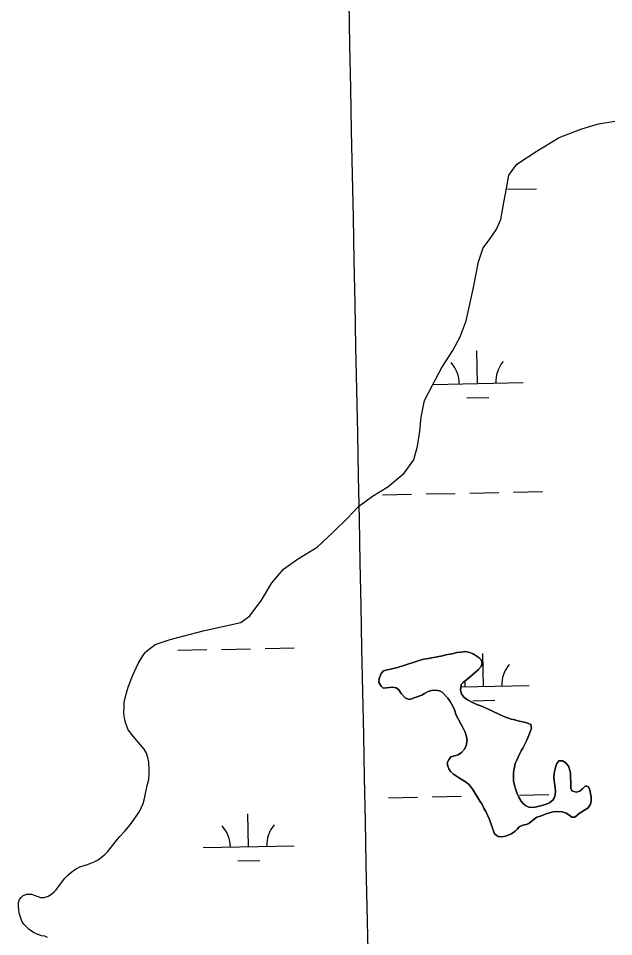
# Model space of a CAD drawing. Extents: x 3989314 to 4027622, y 243956 to 270014.
# Drawn here: x 4014175 to 4014829, y 266307 to 267315 of the extents above; entities that cross this region are included whole.
import ezdxf

# ---------------------------------------------------------------- set-up
doc = ezdxf.new("R2010")
doc.units = 0
for name, color, linetype in [('V-GRID-MAJR', 7, 'Continuous'), ('V-RIVR-EDGE', 7, 'Continuous'), ('V-TOPO-SHOR', 7, 'Continuous'), ('V-WETL-SWMP', 7, 'Continuous')]:
    doc.layers.add(name, color=color, linetype=linetype)

msp = doc.modelspace()

# ---------------------------------------------------------------- linework, layer by layer
at = {"layer": 'V-GRID-MAJR'}
msp.add_spline([(4014889.957, 249819.943), (4014768.3740000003, 255876.52300000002), (4014646.73, 261936.18600000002), (4014525.085, 267995.84), (4014525.023, 267998.933)], degree=3, dxfattribs=at)
at = {"layer": 'V-RIVR-EDGE'}
for points in [[(4014315.647, 266619.806), (4014325.457, 266627.591), (4014342.162, 266633.069), (4014378.2090000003, 266642.36100000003), (4014419.597, 266651.52400000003), (4014429.395, 266658.77400000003), (4014442.109, 266676.11), (4014453.792, 266695.077), (4014466.453, 266710.279), (4014481.686, 266721.139), (4014503.393, 266734.517), (4014521.438, 266751.192), (4014536.224, 266765.806), (4014548.836, 266778.871), (4014564.079, 266790.266), (4014580.9020000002, 266800.553), (4014598.9080000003, 266815.626), (4014609.42, 266830.343), (4014613.52, 266845.213), (4014616.056, 266861.726), (4014617.497, 266877.197), (4014621.1410000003, 266895.287), (4014630.1010000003, 266912.181), (4014640.1950000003, 266931.721), (4014652.399, 266950.139), (4014660.253, 266965.456), (4014667.09, 266982.933), (4014674.923, 267019.635), (4014680.414, 267047.841), (4014685.595, 267063.221), (4014692.759, 267072.138), (4014699.9620000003, 267082.657), (4014705.055, 267094.297), (4014708.177, 267112.934), (4014711.222, 267128.366), (4014713.704, 267142.741), (4014722.549, 267154.826), (4014743.736, 267168.752), (4014769.236, 267184.178), (4014794.059, 267193.74), (4014812.369, 267199.18), (4014830.08, 267201.961)], [(4014295.91, 266533.635), (4014293.217, 266540.561), (4014292.1750000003, 266544.78), (4014291.5130000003, 266548.991), (4014291.21, 266552.239), (4014291.361, 266558.52400000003), (4014291.667, 266563.282), (4014292.3340000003, 266567.26900000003), (4014294.859, 266577.12), (4014296.307, 266581.851), (4014300.983, 266593.938), (4014302.984, 266597.893), (4014307.004, 266606.564), (4014311.973, 266615.022), (4014314.537, 266618.58400000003), (4014315.647, 266619.806)], [(4014207.318, 266305.692), (4014204.494, 266307.093), (4014200.887, 266307.753), (4014195.97, 266309.395), (4014192.011, 266311.208), (4014187.325, 266314.56), (4014184.341, 266317.3), (4014181.3680000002, 266320.422), (4014179.35, 266323.711), (4014177.546, 266327.94800000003), (4014176.481, 266331.215), (4014175.824, 266335.614), (4014175.3710000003, 266340.58), (4014175.449, 266343.82), (4014176.489, 266347.416), (4014178.453, 266349.847), (4014180.79, 266351.887), (4014184.827, 266353.315), (4014189.781, 266353.196), (4014199.609, 266349.718), (4014203.615, 266349.81200000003), (4014208.028, 266351.041), (4014211.897, 266353.425), (4014214.8200000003, 266356.02400000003), (4014216.97, 266358.26), (4014224.066, 266368.003), (4014226.421, 266370.804), (4014230.132, 266374.528), (4014235.967, 266379.343), (4014238.869, 266381.18), (4014242.73, 266383.183), (4014251.182, 266385.839), (4014258.4930000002, 266388.712), (4014262.935, 266391.08400000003), (4014266.423, 266393.478), (4014270.707, 266397.189), (4014273.448, 266400.173), (4014284.259, 266413.827), (4014286.809, 266416.815), (4014292.091, 266422.408), (4014297.981, 266429.50800000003), (4014299.758, 266432.134), (4014304.2860000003, 266438.124), (4014308.239, 266443.939), (4014312.27, 266452.993), (4014313.92, 266458.289), (4014316.937, 266472.705), (4014317.981, 266476.492), (4014318.627, 266479.525), (4014319.1410000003, 266485.042), (4014319.0500000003, 266489.23600000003), (4014318.508, 266498.39900000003), (4014317.6780000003, 266503.566), (4014315.878, 266507.994), (4014313.318, 266512.438), (4014301.27, 266526.645), (4014295.91, 266533.635)]]:
    msp.add_lwpolyline(points, dxfattribs=at)
at = {"layer": 'V-TOPO-SHOR'}
for points in [[(4014667.014, 266516.706), (4014667.917, 266522.594), (4014666.893, 266527.575), (4014665.838, 266531.222), (4014664.21, 266534.882), (4014656.182, 266549.755), (4014654.038, 266555.714), (4014652.227, 266559.761), (4014649.489, 266564.783), (4014646.9110000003, 266568.467), (4014640.588, 266575.101), (4014637.572, 266576.50800000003), (4014633.5840000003, 266577.175), (4014628.815, 266576.907), (4014625.362, 266576.039), (4014621.307, 266573.847), (4014618.398, 266571.822), (4014604.943, 266567.189), (4014600.399, 266568.443), (4014595.756, 266573.509), (4014592.995, 266577.579), (4014589.997, 266579.748), (4014586.017, 266580.79600000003), (4014579.5130000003, 266579.809), (4014575.8880000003, 266579.707), (4014573.654, 266581.857), (4014571.274, 266585.916), (4014571.378, 266590.299), (4014573.6070000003, 266595.773), (4014576.343, 266598.567), (4014579.222, 266599.449), (4014591.684, 266602.39), (4014599.745, 266604.676), (4014613.004, 266609.12200000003), (4014620.299, 266611.234), (4014623.551, 266611.727), (4014641.17, 266615.117), (4014644.6210000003, 266615.987), (4014651.707, 266617.341), (4014657.073, 266618.547), (4014661.091, 266619.21), (4014666.25, 266619.659), (4014670.805, 266618.787), (4014674.772, 266617.357), (4014681.34, 266613.005), (4014683.5700000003, 266610.664), (4014684.637, 266607.4), (4014683.586, 266603.42), (4014680.457, 266600.066), (4014671.696, 266592.46), (4014663.721, 266585.789), (4014661.568, 266583.555), (4014660.845, 266577.282), (4014661.894, 266573.253), (4014664.472, 266569.569), (4014668.599, 266566.8), (4014674.6180000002, 266563.417), (4014679.525, 266561.391), (4014683.117, 266560.163), (4014694.435, 266555.124), (4014704.23, 266550.314), (4014709.5100000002, 266547.89900000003), (4014716.504, 266545.444), (4014720.485, 266544.585), (4014725.0300000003, 266543.332), (4014730.723, 266542.243), (4014734.696, 266541.004), (4014737.903, 266539.592), (4014738.7630000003, 266535.759)], [(4014738.7630000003, 266535.759), (4014736.308, 266528.765), (4014733.086, 266521.599), (4014729.078, 266513.499), (4014727.489, 266510.867), (4014725.8880000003, 266507.666), (4014722.076, 266499.753), (4014720.86, 266496.732), (4014719.097, 266486.863), (4014718.779, 266481.532), (4014718.877, 266477.716), (4014720.092, 266472.731), (4014721.142, 266468.893), (4014723.111, 266463.509), (4014724.739, 266459.849), (4014727.305, 266455.594), (4014729.345, 266453.257), (4014731.952, 266450.715), (4014735.907, 266448.714), (4014740.664, 266448.409), (4014744.3030000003, 266449.085), (4014751.592, 266451.006), (4014756.012, 266452.425), (4014758.715, 266453.886), (4014762.019, 266456.474), (4014763.997, 266459.477), (4014764.646, 266462.7), (4014764.914, 266465.934), (4014764.634, 266470.137), (4014763.8000000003, 266475.11100000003), (4014763.3850000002, 266481.603), (4014763.69, 266486.36100000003), (4014765.398, 266493.945), (4014766.42, 266496.779), (4014768.582, 266499.587), (4014772.592, 266499.871), (4014776.539, 266497.49), (4014779.31, 266493.801), (4014780.379, 266490.725), (4014781.415, 266486.316), (4014781.6920000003, 266481.925), (4014781.751, 266476.395), (4014782.052, 266473.147), (4014781.97, 266469.719), (4014783.039, 266466.643), (4014787.58, 266465.201), (4014791.612, 266466.438), (4014794.725, 266469.031), (4014797.856, 266472.387), (4014801.256, 266471.161), (4014802.884, 266467.501), (4014804.236, 266460.224), (4014804.125, 266455.651), (4014803.66, 266452.233), (4014801.088, 266448.291), (4014791.217, 266442.04600000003), (4014786.353, 266437.971), (4014783.111, 266437.858), (4014779.74, 266440.416), (4014776.737, 266442.396), (4014772.197, 266443.838), (4014767.44, 266444.143), (4014762.473, 266443.693), (4014755.95, 266441.944), (4014753.061, 266440.678), (4014748.637, 266439.068), (4014744.414, 266437.836), (4014741.502, 266435.618), (4014735.8570000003, 266430.799), (4014732.787, 266429.92), (4014729.339, 266429.238), (4014725.294, 266427.43), (4014722.943, 266424.818), (4014720.602, 266422.586), (4014716.907, 266419.627), (4014713.827, 266418.365), (4014710.1750000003, 266417.12), (4014706.153, 266416.264), (4014701.971, 266416.745), (4014698.035, 266419.50800000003), (4014692.503, 266435.271), (4014688.524, 266444.135), (4014686.515, 266447.805), (4014684.154, 266452.628), (4014682.126, 266455.536), (4014679.5640000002, 266459.983), (4014673.6920000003, 266469.465), (4014669.983, 266473.74700000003), (4014666.995, 266476.297), (4014659.666, 266480.665), (4014652.909, 266485.023), (4014649.7430000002, 266488.14900000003), (4014647.906, 266491.053), (4014646.833, 266493.936), (4014645.9620000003, 266497.389), (4014647.955, 266500.963), (4014650.3140000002, 266503.955), (4014658.379, 266506.431), (4014661.679, 266508.829), (4014665.005, 266512.37), (4014667.014, 266516.706)]]:
    msp.add_lwpolyline(points, dxfattribs=at)
at = {"layer": 'V-WETL-SWMP'}
for p, q in [((4014712.34181487, 267127.3410117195), (4014744.3354621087, 267127.9786137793)), ((4014679.4293396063, 266914.03888298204), (4014678.7120372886, 266950.03173612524)), ((4014630.5576388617, 266913.0649178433), (4014729.419413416, 266915.0351362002)), ((4014667.7391855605, 266898.3718456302), (4014691.7344209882, 266898.8500471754)), ((4014574.9989730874, 266791.8628463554), (4014606.992620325, 266792.5004484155)), ((4014622.989443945, 266792.8192494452), (4014654.983091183, 266793.45685150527)), ((4014670.979914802, 266793.7756525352), (4014702.9735620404, 266794.41325459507)), ((4014718.97038566, 266794.73205562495), (4014750.964032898, 266795.3696576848)), ((4014350.355264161, 266621.1789211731), (4014382.348911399, 266621.81652323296)), ((4014398.345735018, 266622.13532426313), (4014430.3393822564, 266622.7729263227)), ((4014446.3362058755, 266623.0917273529), (4014478.329853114, 266623.72932941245)), ((4014686.057910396, 266581.4299268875), (4014685.3406080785, 266617.42278003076)), ((4014661.2672455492, 266580.93587321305), (4014736.0479842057, 266582.4261801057)), ((4014674.3677563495, 266565.7628895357), (4014698.3629917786, 266566.2410910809)), ((4014581.627543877, 266459.25389026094), (4014613.6211911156, 266459.89149232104)), ((4014629.6180147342, 266460.2102933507), (4014661.611661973, 266460.8478954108)), ((4014677.608485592, 266461.1666964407), (4014678.816434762, 266461.1907696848)), ((4014725.5989564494, 266462.12309953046), (4014757.592603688, 266462.76070159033)), ((4014428.0772716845, 266405.4417082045), (4014427.3599693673, 266441.4345613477)), ((4014378.087197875, 266404.44545498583), (4014478.067345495, 266406.4379614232)), ((4014416.3871176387, 266389.77467085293), (4014440.3823530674, 266390.2528723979))]:
    msp.add_line(p, q, dxfattribs=at)
for points in [[(4014300.9820000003, 266593.938), (4014302.983, 266597.893), (4014307.004, 266606.565), (4014311.973, 266615.023), (4014314.5360000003, 266618.583), (4014315.646, 266619.80700000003), (4014325.457, 266627.591), (4014342.163, 266633.07), (4014378.208, 266642.36100000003), (4014419.596, 266651.52400000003), (4014429.394, 266658.77400000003), (4014442.108, 266676.11100000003), (4014453.792, 266695.077), (4014466.454, 266710.278), (4014481.686, 266721.139), (4014503.393, 266734.518), (4014521.438, 266751.192), (4014536.225, 266765.80700000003), (4014548.836, 266778.87), (4014564.08, 266790.265), (4014580.9020000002, 266800.553), (4014598.907, 266815.625), (4014609.42, 266830.342), (4014613.52, 266845.214), (4014616.056, 266861.727), (4014617.497, 266877.197), (4014621.14, 266895.287), (4014630.1010000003, 266912.181), (4014640.1950000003, 266931.72000000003), (4014652.4, 266950.139), (4014660.253, 266965.455), (4014667.09, 266982.934), (4014674.923, 267019.636), (4014680.413, 267047.84), (4014685.595, 267063.22000000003), (4014692.7600000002, 267072.137), (4014699.963, 267082.657), (4014705.055, 267094.297), (4014708.176, 267112.934), (4014711.221, 267128.366), (4014713.705, 267142.741), (4014722.5500000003, 267154.826), (4014743.736, 267168.752), (4014769.236, 267184.178), (4014794.06, 267193.739), (4014812.369, 267199.18), (4014830.079, 267201.961)], [(4014734.696, 266541.003), (4014730.723, 266542.242), (4014725.0300000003, 266543.332), (4014720.486, 266544.586), (4014716.503, 266545.444), (4014709.5100000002, 266547.89900000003), (4014704.23, 266550.314), (4014694.434, 266555.124), (4014683.1180000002, 266560.162), (4014679.526, 266561.392), (4014674.619, 266563.416), (4014668.6, 266566.801), (4014664.473, 266569.569), (4014661.893, 266573.253), (4014660.846, 266577.281), (4014661.569, 266583.554), (4014663.72, 266585.79), (4014671.6950000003, 266592.46), (4014680.4560000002, 266600.065), (4014683.5870000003, 266603.42100000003), (4014684.636, 266607.39900000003), (4014683.5700000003, 266610.665), (4014681.339, 266613.006), (4014674.772, 266617.357), (4014670.804, 266618.787), (4014666.25, 266619.659), (4014661.092, 266619.211), (4014657.073, 266618.54600000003), (4014651.707, 266617.34), (4014644.622, 266615.98600000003), (4014641.17, 266615.116), (4014623.551, 266611.727), (4014620.299, 266611.234), (4014613.005, 266609.12200000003), (4014599.745, 266604.675), (4014591.684, 266602.391), (4014579.223, 266599.45), (4014576.343, 266598.566), (4014573.6070000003, 266595.773), (4014571.378, 266590.299), (4014571.273, 266585.917), (4014573.653, 266581.857), (4014575.889, 266579.706), (4014579.5130000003, 266579.81), (4014586.018, 266580.797), (4014589.9960000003, 266579.748), (4014592.994, 266577.579), (4014595.755, 266573.51), (4014600.398, 266568.442), (4014604.943, 266567.189), (4014618.398, 266571.821), (4014621.306, 266573.848), (4014625.362, 266576.038), (4014628.8140000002, 266576.908), (4014633.585, 266577.175), (4014637.572, 266576.507), (4014640.588, 266575.1), (4014646.91, 266568.467), (4014649.49, 266564.783), (4014652.228, 266559.761), (4014654.037, 266555.715), (4014656.181, 266549.754), (4014664.211, 266534.88300000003), (4014665.838, 266531.222), (4014666.894, 266527.575), (4014667.918, 266522.59500000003), (4014667.014, 266516.707), (4014665.004, 266512.371), (4014661.6780000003, 266508.83)], [(4014207.318, 266305.692), (4014204.4930000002, 266307.094), (4014200.887, 266307.753), (4014195.97, 266309.396), (4014192.011, 266311.207), (4014187.326, 266314.56), (4014184.342, 266317.3), (4014181.367, 266320.42100000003), (4014179.35, 266323.71), (4014177.545, 266327.947), (4014176.48, 266331.214), (4014175.824, 266335.614), (4014175.3710000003, 266340.58), (4014175.449, 266343.819), (4014176.489, 266347.416), (4014178.453, 266349.847), (4014180.79, 266351.887), (4014184.827, 266353.315), (4014189.7800000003, 266353.196), (4014199.609, 266349.719), (4014203.614, 266349.813), (4014208.028, 266351.041), (4014211.897, 266353.426), (4014214.819, 266356.025), (4014216.97, 266358.26), (4014224.066, 266368.002), (4014226.421, 266370.804), (4014230.132, 266374.527), (4014235.967, 266379.343), (4014238.87, 266381.179), (4014242.73, 266383.183), (4014251.181, 266385.839), (4014258.494, 266388.713), (4014262.935, 266391.08400000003), (4014266.424, 266393.478), (4014270.707, 266397.188), (4014273.447, 266400.172), (4014284.259, 266413.827), (4014286.809, 266416.815), (4014292.09, 266422.407), (4014297.98, 266429.50800000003), (4014299.758, 266432.134), (4014304.287, 266438.125), (4014308.239, 266443.939), (4014312.269, 266452.992), (4014313.921, 266458.289), (4014316.937, 266472.704), (4014317.981, 266476.491), (4014318.626, 266479.525), (4014319.14, 266485.041), (4014319.0500000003, 266489.23600000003), (4014318.508, 266498.39900000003), (4014317.679, 266503.566), (4014315.879, 266507.993), (4014313.318, 266512.439), (4014301.269, 266526.64400000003), (4014295.91, 266533.635), (4014293.217, 266540.56200000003), (4014292.1750000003, 266544.78), (4014291.5130000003, 266548.99), (4014291.21, 266552.238), (4014291.362, 266558.52400000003), (4014291.667, 266563.282), (4014292.3340000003, 266567.26900000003), (4014294.859, 266577.121), (4014296.307, 266581.851), (4014300.9820000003, 266593.938)], [(4014661.6780000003, 266508.83), (4014658.38, 266506.431), (4014650.3140000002, 266503.956), (4014647.955, 266500.963), (4014645.963, 266497.389), (4014646.833, 266493.93700000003), (4014647.907, 266491.052), (4014649.7430000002, 266488.14900000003), (4014652.909, 266485.023), (4014659.666, 266480.666), (4014666.995, 266476.297), (4014669.984, 266473.74700000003), (4014673.693, 266469.464), (4014679.565, 266459.982), (4014682.126, 266455.537), (4014684.153, 266452.629), (4014686.515, 266447.806), (4014688.524, 266444.136), (4014692.504, 266435.272), (4014698.034, 266419.50800000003), (4014701.971, 266416.745), (4014706.153, 266416.263), (4014710.176, 266417.119), (4014713.828, 266418.366), (4014716.9080000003, 266419.626), (4014720.6010000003, 266422.587), (4014722.9420000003, 266424.818), (4014725.293, 266427.43), (4014729.339, 266429.239), (4014732.787, 266429.919), (4014735.858, 266430.798), (4014741.501, 266435.618), (4014744.414, 266437.836), (4014748.637, 266439.069), (4014753.06, 266440.678), (4014755.95, 266441.943), (4014762.473, 266443.692), (4014767.44, 266444.14400000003), (4014772.198, 266443.839), (4014776.738, 266442.396), (4014779.74, 266440.417), (4014783.11, 266437.858), (4014786.353, 266437.971), (4014791.217, 266442.047), (4014801.088, 266448.291), (4014803.6610000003, 266452.232), (4014804.125, 266455.652), (4014804.235, 266460.224), (4014802.8850000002, 266467.5), (4014801.257, 266471.161), (4014797.856, 266472.387), (4014794.725, 266469.031), (4014791.613, 266466.43700000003), (4014787.58, 266465.2), (4014783.04, 266466.643), (4014781.97, 266469.719), (4014782.0530000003, 266473.148), (4014781.75, 266476.396), (4014781.6920000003, 266481.925), (4014781.416, 266486.316), (4014780.379, 266490.725), (4014779.309, 266493.801), (4014776.538, 266497.489), (4014772.593, 266499.871), (4014768.583, 266499.587), (4014766.419, 266496.779), (4014765.397, 266493.945), (4014763.69, 266486.36100000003), (4014763.3850000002, 266481.603), (4014763.801, 266475.112), (4014764.634, 266470.136), (4014764.914, 266465.935), (4014764.646, 266462.701), (4014763.9960000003, 266459.476), (4014762.018, 266456.474), (4014758.715, 266453.885), (4014756.011, 266452.425), (4014751.593, 266451.006), (4014744.3030000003, 266449.085), (4014740.665, 266448.41000000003), (4014735.907, 266448.715), (4014731.952, 266450.716), (4014729.345, 266453.257), (4014727.304, 266455.594), (4014724.738, 266459.849), (4014723.11, 266463.51), (4014721.143, 266468.89400000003), (4014720.092, 266472.732), (4014718.877, 266477.717), (4014718.779, 266481.532), (4014719.097, 266486.862), (4014720.86, 266496.731), (4014722.076, 266499.752), (4014725.8880000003, 266507.666), (4014727.49, 266510.868), (4014729.078, 266513.499), (4014733.086, 266521.599), (4014736.308, 266528.765), (4014738.7630000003, 266535.759), (4014737.903, 266539.592), (4014734.696, 266541.003)]]:
    msp.add_lwpolyline(points, dxfattribs=at)
for centre, radius, start, end in [((4014624.187910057, 266913.41287284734), 35.24628790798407, 0.3698775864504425, 41.913535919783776), ((4014734.6518481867, 266915.61431096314), 35.246287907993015, 140.36987458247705, 181.91353291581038), ((4014741.280418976, 266583.00535486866), 35.246287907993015, 140.36987458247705, 181.91353291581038), ((4014630.8164808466, 266580.8039167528), 35.24628790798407, 0.36987758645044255, 10.541130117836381), ((4014372.835842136, 266404.81569807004), 35.24628790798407, 0.3698775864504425, 41.913535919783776), ((4014483.2997802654, 266407.01713618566), 35.246287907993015, 140.36987458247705, 181.91353291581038)]:
    msp.add_arc(centre, radius, start, end, dxfattribs=at)

doc.saveas('drawing.dxf')
